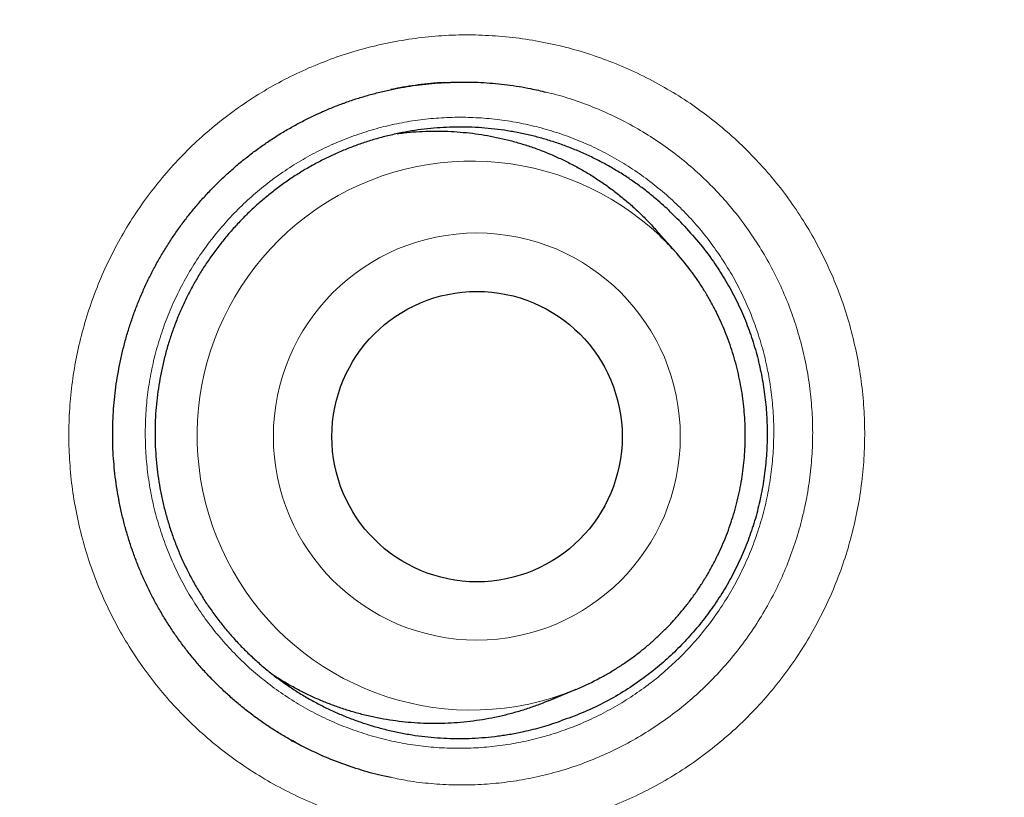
# Model space of a CAD drawing. Header units: millimetres. Extents: x 8 to 315, y 12 to 486.
# Tile 495 of 532: x 180.54 to 184.69, y 464.02 to 467.3. Entities that reach past the tile are written whole.
import ezdxf

# ---------------------------------------------------------------- set-up
doc = ezdxf.new("R2010")
doc.units = ezdxf.units.MM

msp = doc.modelspace()

# ---------------------------------------------------------------- linework, layer by layer
at = {"color": 252, "linetype": 'Continuous', "lineweight": 0}
for p, q in [((182.2965, 467.0296), (182.3296, 467.031)), ((181.8167, 466.9096), (181.904, 466.9445))]:
    msp.add_line(p, q, dxfattribs=at)
at = {"color": 7, "linetype": 'Continuous', "lineweight": 30}
for p, q in [((182.3294, 467.0317), (182.3054, 467.0303)), ((183.3048, 466.3162), (183.2207, 466.4109)), ((182.7676, 464.4259), (182.8845, 464.4747)), ((181.6816, 464.2609), (181.6893, 464.2565)), ((181.704, 464.2484), (181.6897, 464.2568))]:
    msp.add_line(p, q, dxfattribs=at)
at = {"color": 252, "linetype": 'Continuous', "lineweight": 0}
for centre, radius in [((170.9569, 468.1658), 16.6978), ((170.9569, 468.1658), 15.9984), ((182.4659, 465.5399), 0.8578)]:
    msp.add_circle(centre, radius, dxfattribs=at)
at = {"color": 7, "linetype": 'Continuous', "lineweight": 30}
for centre, radius in [((170.9569, 468.1658), 16.1738), ((182.4665, 465.5395), 0.6121)]:
    msp.add_circle(centre, radius, dxfattribs=at)
at = {"color": 252, "linetype": 'Continuous', "lineweight": 0}
msp.add_arc((182.4438, 465.544), 1.157, 46.6486, 287.18, dxfattribs=at)
at = {"color": 7, "linetype": 'Continuous', "lineweight": 30}
for centre, start, end in [((182.4424, 465.5495), 36.3342, 46.4111), ((182.4402, 465.5396), 287.4152, 298.1669)]:
    msp.add_arc(centre, 1.1539, start, end, dxfattribs=at)
for points, knots in [([(181.0017, 453.2332), (181.0154, 453.2425), (181.08, 453.2866), (181.1946, 453.3671), (181.3453, 453.4746), (181.4949, 453.5838), (181.6435, 453.6944), (181.7909, 453.8066), (181.937, 453.9201), (182.0817, 454.0349), (182.2251, 454.151), (182.3671, 454.2685), (182.5077, 454.3872), (182.647, 454.5073), (182.7849, 454.6287), (182.9215, 454.7514), (183.0568, 454.8754), (183.1907, 455.0008), (183.3234, 455.1276), (183.4547, 455.2556), (183.5848, 455.3851), (183.7136, 455.5159), (183.841, 455.648), (183.9672, 455.7816), (184.0921, 455.9165), (184.2157, 456.0528), (184.3381, 456.1905), (184.4592, 456.3296), (184.579, 456.47), (184.6973, 456.6116), (184.8142, 456.7545), (184.9297, 456.8986), (185.0437, 457.0438), (185.1564, 457.1904), (185.2675, 457.338), (185.3771, 457.4868), (185.4852, 457.6368), (185.5919, 457.7879), (185.6969, 457.94), (185.8003, 458.0929), (185.902, 458.2468), (186.0022, 458.4017), (186.1008, 458.5577), (186.1978, 458.7146), (186.2932, 458.8724), (186.3868, 459.031), (186.4789, 459.1905), (186.5692, 459.351), (186.658, 459.5123), (186.7451, 459.6746), (186.8305, 459.8377), (186.9143, 460.0017), (186.9963, 460.1664), (187.0766, 460.3318), (187.1551, 460.4978), (187.2318, 460.6645), (187.3067, 460.8318), (187.3799, 460.9998), (187.4514, 461.1685), (187.5211, 461.3379), (187.589, 461.5081), (187.6552, 461.6789), (187.7197, 461.8504), (187.7824, 462.0225), (187.8433, 462.1952), (187.9024, 462.3687), (187.96, 462.5432), (188.0159, 462.7187), (188.0701, 462.895), (188.1225, 463.0719), (188.1732, 463.2494), (188.222, 463.4273), (188.2689, 463.6054), (188.3139, 463.7836), (188.357, 463.962), (188.3984, 464.1413), (188.4381, 464.3216), (188.4762, 464.5027), (188.5123, 464.6839), (188.5465, 464.8652), (188.5788, 465.0465), (188.6092, 465.2279), (188.6377, 465.4095), (188.6644, 465.5911), (188.6891, 465.7729), (188.712, 465.9548), (188.733, 466.1368), (188.7522, 466.319), (188.7694, 466.5014), (188.7848, 466.6839), (188.7984, 466.8666), (188.81, 467.0495), (188.8198, 467.2325), (188.8277, 467.4157), (188.8338, 467.5992), (188.8379, 467.7829), (188.8402, 467.9667), (188.8407, 468.1505), (188.8392, 468.3337), (188.8358, 468.5163), (188.8306, 468.6989), (188.8235, 468.8819), (188.8145, 469.0653), (188.8036, 469.2489), (188.7909, 469.4325), (188.7762, 469.6159), (188.7598, 469.799), (188.7414, 469.9817), (188.7213, 470.1638), (188.6993, 470.3454), (188.6754, 470.527), (188.6497, 470.7088), (188.622, 470.8907), (188.5925, 471.0721), (188.5612, 471.2532), (188.528, 471.434), (188.4929, 471.6145), (188.456, 471.7946), (188.4173, 471.9744), (188.3767, 472.1539), (188.3343, 472.3331), (188.29, 472.5119), (188.2439, 472.6903), (188.196, 472.868), (188.1464, 473.045), (188.095, 473.2214), (188.0418, 473.3971), (187.9869, 473.5721), (187.9301, 473.7465), (187.8717, 473.9203), (187.8114, 474.0935), (187.7493, 474.2661), (187.6856, 474.4378), (187.6202, 474.6086), (187.553, 474.7786), (187.4842, 474.9479), (187.4135, 475.1165), (187.3413, 475.2842), (187.2675, 475.4507), (187.192, 475.6165), (187.1147, 475.7817), (187.0355, 475.9464), (186.9547, 476.1104), (186.8721, 476.2737), (186.7876, 476.4365), (186.7013, 476.5989), (186.6131, 476.7608), (186.5233, 476.9218), (186.432, 477.0816), (186.3391, 477.2403), (186.2448, 477.3979), (186.1489, 477.5543), (186.0514, 477.7097), (185.9525, 477.864), (185.852, 478.0172), (185.7499, 478.1694), (185.6463, 478.3204), (185.5412, 478.4704), (185.4345, 478.6194), (185.3262, 478.7673), (185.2164, 478.9141), (185.105, 479.06), (184.992, 479.2048), (184.8775, 479.3486), (184.7613, 479.4913), (184.6436, 479.6331), (184.5242, 479.7738), (184.4037, 479.9131), (184.2821, 480.0506), (184.1596, 480.1864), (184.0357, 480.3208), (183.9105, 480.454), (183.7838, 480.586), (183.6559, 480.7166), (183.5266, 480.8459), (183.396, 480.9738), (183.2642, 481.1003), (183.1312, 481.2253), (182.997, 481.3489), (182.8616, 481.471), (182.7248, 481.5918), (182.5866, 481.7114), (182.447, 481.8298), (182.3058, 481.947), (182.1633, 482.0629), (182.0195, 482.1774), (181.8745, 482.2905), (181.7285, 482.4021), (181.5814, 482.512), (181.4333, 482.6204), (181.2845, 482.727), (181.1341, 482.8324), (180.9822, 482.9366), (180.8289, 483.0395), (180.6748, 483.1406), (180.52, 483.2401), (180.3644, 483.3377), (180.208, 483.4337), (180.0508, 483.5279), (179.8928, 483.6204), (179.7341, 483.7112), (179.5745, 483.8003), (179.4141, 483.8877), (179.2528, 483.9735), (179.0908, 484.0575), (178.9279, 484.1398), (178.7641, 484.2205), (178.5995, 484.2995), (178.4341, 484.3768), (178.2677, 484.4525), (178.1005, 484.5265), (177.9324, 484.5988), (177.7635, 484.6695), (177.5935, 484.7385), (177.4232, 484.8057), (177.2523, 484.8711), (177.081, 484.9346), (176.9088, 484.9964), (176.736, 485.0564), (176.5628, 485.1147), (176.389, 485.1711), (176.2147, 485.2257), (176.0396, 485.2786), (175.8639, 485.3298), (175.6876, 485.3792), (175.5106, 485.4268), (175.3331, 485.4726), (175.155, 485.5166), (174.9764, 485.5589), (174.7974, 485.5993), (174.6182, 485.6378), (174.4385, 485.6745), (174.2585, 485.7094), (174.0781, 485.7424), (173.8974, 485.7736), (173.7162, 485.8029), (173.5347, 485.8304), (173.3527, 485.8561), (173.1705, 485.8799), (172.9882, 485.9019), (172.8058, 485.9219), (172.6234, 485.94), (172.441, 485.9563), (172.2586, 485.9707), (172.0761, 485.9832), (171.8936, 485.9938), (171.711, 486.0025), (171.5283, 486.0093), (171.3455, 486.0143), (171.163, 486.0173), (171.0335, 486.0185), (170.9649, 486.0182), (170.9568, 486.0182)], [0, 0, 0, 0, 0.001089, 0.00515, 0.009211, 0.013268, 0.017335, 0.021399, 0.025456, 0.029506, 0.033551, 0.037592, 0.041628, 0.04566, 0.049689, 0.053716, 0.05774, 0.061764, 0.065787, 0.06981, 0.073834, 0.077858, 0.081885, 0.085913, 0.089945, 0.09398, 0.098019, 0.102063, 0.106113, 0.110161, 0.114208, 0.118256, 0.122306, 0.126359, 0.130417, 0.134462, 0.138517, 0.142577, 0.146633, 0.150679, 0.154716, 0.158768, 0.162816, 0.166861, 0.170903, 0.174943, 0.178981, 0.183019, 0.187057, 0.191095, 0.195134, 0.199174, 0.20321, 0.20724, 0.211266, 0.21529, 0.21931, 0.223329, 0.227347, 0.231363, 0.23538, 0.239398, 0.243416, 0.247438, 0.251444, 0.255464, 0.259495, 0.263535, 0.26758, 0.271628, 0.275677, 0.279723, 0.283763, 0.287795, 0.291815, 0.295837, 0.299902, 0.30396, 0.308011, 0.312056, 0.316095, 0.320129, 0.324159, 0.328184, 0.332207, 0.336228, 0.340246, 0.344263, 0.34828, 0.352296, 0.356313, 0.360331, 0.364351, 0.368373, 0.372397, 0.376426, 0.380458, 0.384496, 0.388516, 0.392507, 0.396514, 0.400532, 0.404559, 0.408592, 0.412629, 0.416666, 0.420699, 0.424726, 0.428744, 0.432749, 0.436762, 0.440797, 0.44483, 0.448861, 0.452892, 0.456922, 0.460953, 0.464985, 0.469018, 0.473053, 0.477091, 0.481133, 0.485174, 0.48921, 0.493241, 0.49727, 0.501295, 0.505318, 0.50934, 0.513361, 0.517381, 0.521402, 0.525425, 0.529433, 0.533436, 0.537447, 0.541459, 0.545463, 0.549454, 0.553443, 0.557448, 0.561455, 0.565465, 0.569478, 0.573494, 0.577531, 0.581579, 0.585621, 0.589657, 0.593689, 0.597716, 0.601741, 0.605762, 0.609782, 0.613799, 0.617816, 0.621833, 0.62585, 0.629868, 0.633887, 0.637908, 0.641932, 0.64596, 0.649991, 0.654026, 0.658067, 0.662114, 0.666167, 0.670184, 0.674191, 0.678199, 0.682209, 0.68622, 0.690231, 0.69424, 0.698249, 0.702255, 0.706259, 0.710259, 0.714257, 0.718255, 0.722263, 0.726279, 0.730302, 0.734331, 0.738362, 0.742395, 0.746427, 0.750455, 0.754478, 0.758494, 0.762503, 0.76656, 0.770609, 0.774651, 0.778685, 0.782714, 0.786738, 0.790756, 0.794771, 0.798781, 0.802789, 0.806795, 0.810799, 0.814802, 0.818805, 0.822808, 0.826812, 0.830817, 0.834823, 0.838833, 0.842845, 0.846862, 0.850882, 0.854911, 0.858912, 0.862918, 0.866931, 0.870946, 0.874955, 0.878953, 0.882964, 0.886975, 0.890987, 0.895002, 0.899019, 0.90304, 0.907066, 0.91109, 0.915113, 0.919134, 0.923154, 0.927175, 0.931196, 0.935218, 0.939242, 0.943269, 0.947298, 0.951331, 0.955358, 0.959381, 0.9634, 0.967416, 0.971428, 0.975439, 0.979449, 0.983458, 0.987467, 0.991476, 0.995488, 0.999473, 1, 1, 1, 1]), ([(187.4364, 468.1658), (187.4357, 468.2786), (187.4344, 468.5041), (187.4235, 468.8422), (187.4063, 469.18), (187.382, 469.5174), (187.3508, 469.8542), (187.3134, 470.1839), (187.2703, 470.5064), (187.222, 470.8216), (187.1675, 471.1359), (187.107, 471.449), (187.0405, 471.7609), (186.9679, 472.0715), (186.8893, 472.3806), (186.8048, 472.6881), (186.7143, 472.9939), (186.6185, 473.2962), (186.5175, 473.5947), (186.4115, 473.8894), (186.3, 474.1821), (186.1797, 474.4804), (186.0503, 474.7839), (185.9113, 475.0922), (185.766, 475.3977), (185.6145, 475.7001), (185.4568, 475.9994), (185.2961, 476.2897), (185.1328, 476.5711), (184.9675, 476.8439), (184.797, 477.1134), (184.6212, 477.3795), (184.4404, 477.6422), (184.2545, 477.9014), (184.0636, 478.1569), (183.8678, 478.4086), (183.6672, 478.6565), (183.463, 478.8991), (183.2555, 479.1362), (183.0448, 479.368), (182.8297, 479.5957), (182.6045, 479.8252), (182.3688, 480.0561), (182.1224, 480.2878), (181.8712, 480.5144), (181.6155, 480.7358), (181.3553, 480.952), (181.0957, 481.1587), (180.8372, 481.3562), (180.5801, 481.545), (180.3194, 481.7287), (180.0552, 481.9073), (179.7876, 482.0808), (179.5166, 482.2491), (179.2425, 482.4121), (178.9653, 482.5697), (178.6851, 482.722), (178.4036, 482.868), (178.1211, 483.0076), (177.8378, 483.1411), (177.5519, 483.2692), (177.256, 483.3951), (176.9499, 483.5182), (176.6336, 483.638), (176.3148, 483.7512), (175.9938, 483.8579), (175.6707, 483.958), (175.3518, 484.0496), (175.0373, 484.1332), (174.7276, 484.2092), (174.4164, 484.2791), (174.104, 484.3431), (173.7903, 484.4009), (173.4756, 484.4527), (173.16, 484.4984), (172.8435, 484.538), (172.5264, 484.5714), (172.2105, 484.5986), (171.8961, 484.6195), (171.5832, 484.6344), (171.2701, 484.6433), (170.9485, 484.6464), (170.6186, 484.643), (170.2805, 484.6326), (169.9427, 484.6152), (169.6053, 484.591), (169.2685, 484.5598), (168.9388, 484.5224), (168.6163, 484.4793), (168.301, 484.431), (167.9868, 484.3765), (167.6736, 484.316), (167.3617, 484.2494), (167.0512, 484.1769), (166.7421, 484.0983), (166.4346, 484.0137), (166.1287, 483.9233), (165.8265, 483.8275), (165.528, 483.7265), (165.2332, 483.6205), (164.9406, 483.5089), (164.6423, 483.3887), (164.3388, 483.2593), (164.0304, 483.1203), (163.725, 482.975), (163.4226, 482.8235), (163.1233, 482.6657), (162.833, 482.505), (162.5515, 482.3418), (162.2788, 482.1765), (162.0093, 482.006), (161.7432, 481.8302), (161.4805, 481.6494), (161.2213, 481.4635), (160.9658, 481.2726), (160.7141, 481.0768), (160.4661, 480.8762), (160.2236, 480.672), (159.9864, 480.4645), (159.7547, 480.2538), (159.527, 480.0387), (159.2974, 479.8135), (159.0665, 479.5778), (158.8348, 479.3313), (158.6082, 479.0802), (158.3868, 478.8245), (158.1707, 478.5642), (157.964, 478.3047), (157.7664, 478.0462), (157.5777, 477.7891), (157.394, 477.5284), (157.2154, 477.2641), (157.0419, 476.9965), (156.8736, 476.7256), (156.7106, 476.4515), (156.5529, 476.1743), (156.4007, 475.894), (156.2547, 475.6126), (156.115, 475.3301), (155.9815, 475.0467), (155.8535, 474.7609), (155.7276, 474.465), (155.6045, 474.1589), (155.4847, 473.8425), (155.3715, 473.5238), (155.2648, 473.2028), (155.1647, 472.8797), (155.0731, 472.5608), (154.9895, 472.2463), (154.9135, 471.9366), (154.8435, 471.6254), (154.7796, 471.3129), (154.7217, 470.9993), (154.6699, 470.6846), (154.6242, 470.369), (154.5847, 470.0525), (154.5512, 469.7353), (154.5241, 469.4195), (154.5031, 469.105), (154.4883, 468.7921), (154.4793, 468.479), (154.4763, 468.1575), (154.4797, 467.8276), (154.4901, 467.4895), (154.5074, 467.1517), (154.5317, 466.8143), (154.5629, 466.4775), (154.6003, 466.1478), (154.6434, 465.8252), (154.6917, 465.51), (154.7462, 465.1958), (154.8067, 464.8826), (154.8732, 464.5707), (154.9458, 464.2601), (155.0244, 463.951), (155.1089, 463.6435), (155.1994, 463.3377), (155.2952, 463.0355), (155.3962, 462.737), (155.5022, 462.4422), (155.6137, 462.1495), (155.734, 461.8513), (155.8634, 461.5478), (156.0024, 461.2394), (156.1477, 460.9339), (156.2992, 460.6315), (156.4569, 460.3323), (156.6176, 460.042), (156.7809, 459.7605), (156.9462, 459.4878), (157.1167, 459.2183), (157.2925, 458.9521), (157.4733, 458.6894), (157.6592, 458.4303), (157.8501, 458.1748), (158.0459, 457.923), (158.2465, 457.6751), (158.4507, 457.4326), (158.6582, 457.1954), (158.8689, 456.9637), (159.084, 456.7359), (159.3092, 456.5064), (159.5449, 456.2755), (159.7913, 456.0438), (160.0425, 455.8172), (160.2982, 455.5958), (160.5584, 455.3797), (160.818, 455.173), (161.0765, 454.9754), (161.3336, 454.7867), (161.5943, 454.603), (161.8585, 454.4243), (162.1261, 454.2509), (162.3971, 454.0826), (162.6712, 453.9196), (162.9484, 453.7619), (163.2287, 453.6096), (163.5101, 453.4637), (163.7926, 453.324), (164.0759, 453.1905), (164.3618, 453.0624), (164.6577, 452.9366), (164.9638, 452.8134), (165.2802, 452.6937), (165.5989, 452.5804), (165.9199, 452.4738), (166.243, 452.3737), (166.5619, 452.282), (166.8764, 452.1984), (167.1861, 452.1225), (167.4973, 452.0525), (167.8097, 451.9886), (168.1234, 451.9307), (168.4381, 451.8789), (168.7537, 451.8332), (169.0702, 451.7936), (169.3873, 451.7602), (169.7032, 451.7331), (170.0176, 451.7121), (170.3305, 451.6972), (170.6436, 451.6883), (170.9652, 451.6852), (171.2951, 451.6886), (171.6332, 451.699), (171.971, 451.7164), (172.3084, 451.7407), (172.6452, 451.7719), (172.9749, 451.8093), (173.2974, 451.8523), (173.6127, 451.9007), (173.9269, 451.9551), (174.2401, 452.0156), (174.552, 452.0822), (174.8625, 452.1548), (175.1716, 452.2334), (175.4791, 452.3179), (175.785, 452.4084), (176.0872, 452.5042), (176.3857, 452.6052), (176.6805, 452.7111), (176.9731, 452.8227), (177.2714, 452.943), (177.5749, 453.0723), (177.8833, 453.2113), (178.1887, 453.3566), (178.4912, 453.5082), (178.7904, 453.6659), (179.0807, 453.8266), (179.3622, 453.9898), (179.6349, 454.1551), (179.9044, 454.3257), (180.1706, 454.5014), (180.4332, 454.6823), (180.6924, 454.8682), (180.9479, 455.0591), (181.1996, 455.2549), (181.4476, 455.4555), (181.6901, 455.6596), (181.9273, 455.8672), (182.159, 456.0779), (182.3867, 456.293), (182.6163, 456.5182), (182.8472, 456.7539), (183.0789, 457.0003), (183.3055, 457.2514), (183.5269, 457.5072), (183.743, 457.7674), (183.9497, 458.027), (184.1473, 458.2855), (184.336, 458.5426), (184.5197, 458.8033), (184.6983, 459.0675), (184.8718, 459.3351), (185.0401, 459.606), (185.2031, 459.8802), (185.3608, 460.1574), (185.513, 460.4376), (185.659, 460.7191), (185.7987, 461.0015), (185.9322, 461.2849), (186.0602, 461.5708), (186.1861, 461.8667), (186.3092, 462.1728), (186.429, 462.4891), (186.5422, 462.8079), (186.6489, 463.1289), (186.749, 463.452), (186.8406, 463.7709), (186.9242, 464.0853), (187.0002, 464.3951), (187.0702, 464.7062), (187.1341, 465.0187), (187.192, 465.3323), (187.2438, 465.647), (187.2895, 465.9627), (187.329, 466.2791), (187.3625, 466.5963), (187.3896, 466.9122), (187.4106, 467.2266), (187.4254, 467.5395), (187.4346, 467.8526), (187.4358, 468.0614), (187.4364, 468.1658)], [0, 0, 0, 0, 0.003267, 0.006533, 0.0098, 0.013067, 0.016333, 0.0196, 0.02268, 0.02576, 0.02884, 0.03192, 0.035, 0.03808, 0.04116, 0.04424, 0.04732, 0.0504, 0.053425, 0.05645, 0.059475, 0.0625, 0.065767, 0.069033, 0.0723, 0.075567, 0.078833, 0.0821, 0.08518, 0.08826, 0.09134, 0.09442, 0.0975, 0.10058, 0.10366, 0.10674, 0.10982, 0.1129, 0.115925, 0.11895, 0.121975, 0.125, 0.128267, 0.131533, 0.1348, 0.138067, 0.141333, 0.1446, 0.14768, 0.15076, 0.15384, 0.15692, 0.16, 0.16308, 0.16616, 0.16924, 0.17232, 0.1754, 0.178425, 0.18145, 0.184475, 0.1875, 0.190767, 0.194033, 0.1973, 0.200567, 0.203833, 0.2071, 0.21018, 0.21326, 0.21634, 0.21942, 0.2225, 0.22558, 0.22866, 0.23174, 0.23482, 0.2379, 0.240925, 0.24395, 0.246975, 0.25, 0.253267, 0.256533, 0.2598, 0.263067, 0.266333, 0.2696, 0.27268, 0.27576, 0.27884, 0.28192, 0.285, 0.28808, 0.29116, 0.29424, 0.29732, 0.3004, 0.303425, 0.30645, 0.309475, 0.3125, 0.315767, 0.319033, 0.3223, 0.325567, 0.328833, 0.3321, 0.33518, 0.33826, 0.34134, 0.34442, 0.3475, 0.35058, 0.35366, 0.35674, 0.35982, 0.3629, 0.365925, 0.36895, 0.371975, 0.375, 0.378267, 0.381533, 0.3848, 0.388067, 0.391333, 0.3946, 0.39768, 0.40076, 0.40384, 0.40692, 0.41, 0.41308, 0.41616, 0.41924, 0.42232, 0.4254, 0.428425, 0.43145, 0.434475, 0.4375, 0.440767, 0.444033, 0.4473, 0.450567, 0.453833, 0.4571, 0.46018, 0.46326, 0.46634, 0.46942, 0.4725, 0.47558, 0.47866, 0.48174, 0.48482, 0.4879, 0.490925, 0.49395, 0.496975, 0.5, 0.503267, 0.506533, 0.5098, 0.513067, 0.516333, 0.5196, 0.52268, 0.52576, 0.52884, 0.53192, 0.535, 0.53808, 0.54116, 0.54424, 0.54732, 0.5504, 0.553425, 0.55645, 0.559475, 0.5625, 0.565767, 0.569033, 0.5723, 0.575567, 0.578833, 0.5821, 0.58518, 0.58826, 0.59134, 0.59442, 0.5975, 0.60058, 0.60366, 0.60674, 0.60982, 0.6129, 0.615925, 0.61895, 0.621975, 0.625, 0.628267, 0.631533, 0.6348, 0.638067, 0.641333, 0.6446, 0.64768, 0.65076, 0.65384, 0.65692, 0.66, 0.66308, 0.66616, 0.66924, 0.67232, 0.6754, 0.678425, 0.68145, 0.684475, 0.6875, 0.690767, 0.694033, 0.6973, 0.700567, 0.703833, 0.7071, 0.71018, 0.71326, 0.71634, 0.71942, 0.7225, 0.72558, 0.72866, 0.73174, 0.73482, 0.7379, 0.740925, 0.74395, 0.746975, 0.75, 0.753267, 0.756533, 0.7598, 0.763067, 0.766333, 0.7696, 0.77268, 0.77576, 0.77884, 0.78192, 0.785, 0.78808, 0.79116, 0.79424, 0.79732, 0.8004, 0.803425, 0.80645, 0.809475, 0.8125, 0.815767, 0.819033, 0.8223, 0.825567, 0.828833, 0.8321, 0.83518, 0.83826, 0.84134, 0.84442, 0.8475, 0.85058, 0.85366, 0.85674, 0.85982, 0.8629, 0.865925, 0.86895, 0.871975, 0.875, 0.878267, 0.881533, 0.8848, 0.888067, 0.891333, 0.8946, 0.89768, 0.90076, 0.90384, 0.90692, 0.91, 0.91308, 0.91616, 0.91924, 0.92232, 0.9254, 0.928425, 0.93145, 0.934475, 0.9375, 0.940767, 0.944033, 0.9473, 0.950567, 0.953833, 0.9571, 0.96018, 0.96326, 0.96634, 0.96942, 0.9725, 0.97558, 0.97866, 0.98174, 0.98482, 0.9879, 0.990925, 0.99395, 0.996975, 1, 1, 1, 1]), ([(181.8209, 466.9115), (181.8289, 466.9149), (181.853, 466.9252), (181.8936, 466.9412), (181.943, 466.9587), (181.9929, 466.9743), (182.0434, 466.9882), (182.0945, 467.0004), (182.146, 467.0107), (182.1979, 467.0191), (182.2502, 467.0257), (182.3027, 467.0304), (182.346, 467.033), (182.3717, 467.0334), (182.3799, 467.0335)], [0, 0, 0, 0, 0.045254, 0.136367, 0.227147, 0.317876, 0.408737, 0.49988, 0.591343, 0.682467, 0.774032, 0.865719, 0.957091, 1, 1, 1, 1]), ([(182.3025, 467.0301), (182.3007, 467.03), (182.2814, 467.029), (182.2448, 467.0251), (182.1926, 467.0184), (182.1454, 467.0107), (182.1158, 467.0045), (182.1034, 467.0019)], [0, 0, 0, 0, 0.026471, 0.287883, 0.549466, 0.811268, 1, 1, 1, 1]), ([(182.3296, 467.031), (182.3517, 467.0322), (182.407, 467.0352), (182.4956, 467.0324), (182.5946, 467.0232), (182.6822, 467.0096), (182.7361, 466.9964), (182.7578, 466.991)], [0, 0, 0, 0, 0.153869, 0.384697, 0.61474, 0.844782, 1, 1, 1, 1]), ([(181.7492, 464.225), (181.7376, 464.2308), (181.7103, 464.2445), (181.6684, 464.2679), (181.6235, 464.2948), (181.5795, 464.3235), (181.5365, 464.3537), (181.4945, 464.3855), (181.4537, 464.4189), (181.4141, 464.4536), (181.3759, 464.4896), (181.3391, 464.5268), (181.3036, 464.5653), (181.2695, 464.6052), (181.2368, 464.6462), (181.2055, 464.6885), (181.1757, 464.7319), (181.1475, 464.7763), (181.1209, 464.8217), (181.0958, 464.8682), (181.0724, 464.9154), (181.0509, 464.9632), (181.0311, 465.0115), (181.0131, 465.0606), (180.9968, 465.1104), (180.9821, 465.1611), (180.9692, 465.2124), (180.9581, 465.2643), (180.9488, 465.3165), (180.9414, 465.3689), (180.9359, 465.4214), (180.9322, 465.4739), (180.9304, 465.5261), (180.9305, 465.5783), (180.9325, 465.6306), (180.9363, 465.683), (180.9421, 465.7355), (180.9496, 465.7879), (180.9591, 465.8401), (180.9703, 465.892), (180.9834, 465.9434), (180.9982, 465.9941), (181.0147, 466.044), (181.033, 466.0931), (181.053, 466.1415), (181.0747, 466.1894), (181.0983, 466.2366), (181.1235, 466.2831), (181.1503, 466.3285), (181.1785, 466.3728), (181.2082, 466.4159), (181.2395, 466.4581), (181.2724, 466.4992), (181.3067, 466.5391), (181.3425, 466.5778), (181.3796, 466.6153), (181.418, 466.6514), (181.4577, 466.6861), (181.4986, 466.7193), (181.5405, 466.7511), (181.5834, 466.7812), (181.6273, 466.8098), (181.6724, 466.8369), (181.7184, 466.8624), (181.7645, 466.8858), (181.7988, 466.9018), (181.8175, 466.91), (181.8209, 466.9115)], [0, 0, 0, 0, 0.011679, 0.027279, 0.042913, 0.058591, 0.074249, 0.089945, 0.105692, 0.121415, 0.137038, 0.152585, 0.168227, 0.183844, 0.199469, 0.215129, 0.230822, 0.246454, 0.262124, 0.277854, 0.293561, 0.309146, 0.324633, 0.340146, 0.355754, 0.371435, 0.387168, 0.40293, 0.418697, 0.434437, 0.450127, 0.465745, 0.481267, 0.496732, 0.512244, 0.527851, 0.543531, 0.559263, 0.575023, 0.590789, 0.606531, 0.622224, 0.637847, 0.653379, 0.668885, 0.684485, 0.700197, 0.715939, 0.731613, 0.747165, 0.762697, 0.77833, 0.793952, 0.809593, 0.825279, 0.840985, 0.856616, 0.872293, 0.887998, 0.903656, 0.919226, 0.934809, 0.950479, 0.966135, 0.981811, 0.996665, 1, 1, 1, 1]), ([(183.3323, 466.4354), (183.3134, 466.4549), (183.2757, 466.4941), (183.2215, 466.5418), (183.1726, 466.581), (183.1295, 466.6125), (183.0851, 466.6423), (183.0391, 466.6705), (182.9916, 466.6968), (182.9425, 466.7214), (182.8924, 466.7438), (182.8417, 466.7639), (182.7909, 466.7817), (182.7399, 466.7971), (182.6882, 466.8104), (182.6354, 466.8217), (182.5818, 466.8308), (182.5274, 466.8376), (182.4726, 466.8421), (182.4182, 466.8443), (182.3644, 466.8441), (182.3111, 466.8417), (182.2579, 466.8371), (182.2044, 466.8302), (182.1508, 466.8209), (182.0971, 466.8093), (182.0439, 466.7954), (181.9918, 466.7793), (181.9411, 466.7612), (181.8916, 466.7413), (181.8428, 466.7192), (181.7946, 466.6949), (181.747, 466.6684), (181.7002, 466.6397), (181.6545, 466.6088), (181.6107, 466.5764), (181.5687, 466.5425), (181.5285, 466.5072), (181.4897, 466.4702), (181.4522, 466.4313), (181.4161, 466.3905), (181.3813, 466.3478), (181.3484, 466.3035), (181.3177, 466.2583), (181.2892, 466.2124), (181.2629, 466.1658), (181.2385, 466.1181), (181.2159, 466.0689), (181.1952, 466.0184), (181.1765, 465.9666), (181.16, 465.9139), (181.1459, 465.8611), (181.1342, 465.8084), (181.1247, 465.7557), (181.1174, 465.7025), (181.1123, 465.6486), (181.1094, 465.5942), (181.1088, 465.5391), (181.1106, 465.484), (181.1147, 465.4294), (181.121, 465.3758), (181.1295, 465.323), (181.1401, 465.2704), (181.153, 465.2179), (181.1683, 465.1656), (181.1859, 465.1135), (181.2058, 465.062), (181.2276, 465.012), (181.2513, 464.9635), (181.2767, 464.9165), (181.304, 464.8705), (181.3336, 464.8252), (181.3652, 464.781), (181.399, 464.7377), (181.4348, 464.6958), (181.4719, 464.6558), (181.5102, 464.618), (181.5497, 464.5821), (181.5907, 464.5478), (181.6335, 464.5149), (181.678, 464.4837), (181.7242, 464.4541), (181.7718, 464.4265), (181.82, 464.4011), (181.8687, 464.3781), (181.9178, 464.3574), (181.9678, 464.3387), (182.0191, 464.3219), (182.0714, 464.3073), (182.1248, 464.2947), (182.1788, 464.2844), (182.2327, 464.2766), (182.2862, 464.2711), (182.3394, 464.2678), (182.3929, 464.2668), (182.4468, 464.268), (182.501, 464.2716), (182.5556, 464.2775), (182.61, 464.2857), (182.6725, 464.2981), (182.743, 464.3155), (182.7943, 464.3328), (182.82, 464.3414)], [0, 0, 0, 0, 0.014733, 0.029526, 0.039155, 0.048784, 0.05848, 0.068176, 0.078083, 0.08799, 0.09797, 0.10795, 0.117579, 0.127208, 0.136904, 0.1466, 0.156507, 0.166414, 0.176394, 0.186374, 0.196003, 0.205632, 0.215328, 0.225024, 0.234931, 0.244838, 0.254818, 0.264798, 0.274427, 0.284056, 0.293752, 0.303448, 0.313355, 0.323262, 0.333242, 0.343222, 0.352851, 0.36248, 0.372176, 0.381872, 0.391779, 0.401686, 0.411666, 0.421646, 0.431275, 0.440904, 0.4506, 0.460296, 0.470203, 0.48011, 0.49009, 0.500069, 0.509699, 0.519328, 0.529024, 0.53872, 0.548627, 0.558534, 0.568514, 0.578493, 0.588123, 0.597752, 0.607448, 0.617144, 0.627051, 0.636958, 0.646937, 0.656917, 0.666546, 0.676176, 0.685872, 0.695568, 0.705475, 0.715382, 0.725361, 0.735341, 0.74497, 0.754599, 0.764296, 0.773992, 0.783898, 0.793805, 0.803785, 0.813765, 0.823394, 0.833023, 0.842719, 0.852415, 0.862322, 0.872229, 0.882209, 0.892189, 0.901818, 0.911447, 0.921143, 0.930839, 0.940746, 0.950653, 0.960633, 0.970613, 0.985277, 1, 1, 1, 1]), ([(182.1306, 466.8162), (182.1397, 466.8174), (182.1662, 466.8211), (182.2106, 466.8248), (182.2637, 466.8273), (182.317, 466.8274), (182.3697, 466.8253), (182.4217, 466.821), (182.473, 466.8146), (182.524, 466.8061), (182.5752, 466.7953), (182.6262, 466.7823), (182.6771, 466.767), (182.7274, 466.7494), (182.7764, 466.7299), (182.824, 466.7086), (182.8702, 466.6855), (182.9156, 466.6605), (182.9603, 466.6333), (183.0041, 466.6041), (183.047, 466.5727), (183.0886, 466.5394), (183.1285, 466.5047), (183.1663, 466.4687), (183.1969, 466.4375), (183.2143, 466.4177), (183.2205, 466.4107)], [0, 0, 0, 0, 0.022642, 0.066442, 0.110241, 0.154363, 0.198485, 0.241056, 0.283627, 0.326493, 0.36936, 0.41316, 0.456959, 0.501081, 0.545202, 0.587774, 0.630345, 0.673211, 0.716078, 0.759878, 0.803677, 0.847799, 0.89192, 0.934491, 0.977062, 1, 1, 1, 1]), ([(183.3323, 466.4354), (183.3555, 466.4102), (183.402, 466.36), (183.4609, 466.282), (183.5114, 466.2044), (183.5539, 466.1278), (183.5907, 466.049), (183.6216, 465.9682), (183.6467, 465.8858), (183.6662, 465.8017), (183.6801, 465.7167), (183.6883, 465.631), (183.6907, 465.545), (183.6874, 465.459), (183.6785, 465.3732), (183.664, 465.2883), (183.6438, 465.2044), (183.6175, 465.1218), (183.5854, 465.0409), (183.5478, 464.9623), (183.5049, 464.8866), (183.4576, 464.8148), (183.4061, 464.7472), (183.3508, 464.6837), (183.2916, 464.6238), (183.2287, 464.5679), (183.1591, 464.5137), (183.0824, 464.4623), (182.9982, 464.415), (182.9109, 464.3737), (182.8503, 464.3522), (182.82, 464.3414)], [0, 0, 0, 0, 0.040011, 0.080021, 0.114081, 0.148182, 0.182239, 0.215648, 0.249173, 0.282741, 0.316275, 0.349691, 0.383073, 0.416568, 0.450097, 0.483587, 0.516964, 0.550692, 0.584541, 0.618435, 0.652291, 0.686024, 0.718678, 0.751435, 0.784227, 0.816984, 0.849638, 0.887175, 0.924825, 0.962469, 1, 1, 1, 1]), ([(183.5974, 465.5439), (183.5973, 465.5534), (183.5972, 465.5785), (183.5954, 465.6191), (183.5915, 465.6656), (183.5858, 465.7119), (183.5782, 465.7579), (183.5688, 465.8036), (183.5575, 465.8488), (183.5445, 465.8936), (183.5296, 465.9378), (183.513, 465.9814), (183.4946, 466.0243), (183.4746, 466.0663), (183.4528, 466.1076), (183.4295, 466.1479), (183.4044, 466.1872), (183.3852, 466.2156), (183.3739, 466.2305), (183.372, 466.233)], [0, 0, 0, 0, 0.0385988, 0.1018371, 0.1650774, 0.2283162, 0.2915535, 0.3547889, 0.4180224, 0.4812536, 0.5444826, 0.6077091, 0.6709329, 0.7341541, 0.7973725, 0.860588, 0.9238005, 0.9870101, 1, 1, 1, 1]), ([(182.9849, 464.5226), (182.9897, 464.5251), (183.0082, 464.5348), (183.0396, 464.5533), (183.079, 464.5782), (183.1173, 464.6048), (183.1545, 464.6329), (183.1905, 464.6624), (183.2254, 464.6934), (183.2589, 464.7257), (183.2912, 464.7594), (183.322, 464.7944), (183.3515, 464.8306), (183.3794, 464.8679), (183.4059, 464.9063), (183.4308, 464.9458), (183.4541, 464.9862), (183.4757, 465.0276), (183.4957, 465.0697), (183.5139, 465.1127), (183.5304, 465.1563), (183.5452, 465.2006), (183.5582, 465.2455), (183.5693, 465.2908), (183.5787, 465.3365), (183.5861, 465.3826), (183.5918, 465.4289), (183.5955, 465.4754), (183.5971, 465.5138), (183.5973, 465.5367), (183.5974, 465.5439)], [0, 0, 0, 0, 0.012948, 0.050221, 0.087496, 0.124772, 0.16205, 0.19933, 0.236612, 0.273895, 0.31118, 0.348467, 0.385755, 0.423045, 0.460336, 0.497629, 0.534923, 0.572218, 0.609514, 0.646812, 0.68411, 0.721408, 0.758708, 0.796007, 0.833307, 0.870608, 0.907908, 0.945208, 0.982508, 1, 1, 1, 1]), ([(182.7675, 464.4261), (182.7626, 464.424), (182.7418, 464.415), (182.7045, 464.4013), (182.6555, 464.3849), (182.6056, 464.3707), (182.5548, 464.3584), (182.5031, 464.3483), (182.4505, 464.3402), (182.3975, 464.3344), (182.3449, 464.331), (182.2927, 464.3298), (182.2411, 464.3307), (182.1894, 464.3338), (182.1374, 464.3391), (182.0853, 464.3467), (182.0331, 464.3566), (181.9812, 464.3687), (181.9304, 464.383), (181.8808, 464.3991), (181.8324, 464.4172), (181.7847, 464.4373), (181.7374, 464.4596), (181.6908, 464.4841), (181.6482, 464.5085), (181.6219, 464.5257), (181.6104, 464.5331)], [0, 0, 0, 0, 0.013348, 0.055951, 0.098555, 0.141454, 0.184353, 0.228186, 0.272019, 0.316174, 0.360329, 0.402933, 0.445536, 0.488436, 0.531335, 0.575168, 0.619, 0.663156, 0.707311, 0.749914, 0.792518, 0.835417, 0.878317, 0.922149, 0.965982, 1, 1, 1, 1]), ([(182.1041, 464.1029), (182.0947, 464.1047), (182.0527, 464.1125), (181.9795, 464.1329), (181.8852, 464.1644), (181.7933, 464.2024), (181.7344, 464.2328), (181.705, 464.2479)], [0, 0, 0, 0, 0.067096, 0.300938, 0.533984, 0.767029, 1, 1, 1, 1])]:
    msp.add_open_spline(points, degree=3, knots=knots, dxfattribs=at)
at = {"color": 252, "linetype": 'Continuous', "lineweight": 0}
for points, knots in [([(170.9569, 450.3326), (171.0783, 450.3333), (171.3211, 450.3348), (171.6852, 450.3471), (172.0494, 450.3666), (172.4137, 450.3942), (172.7778, 450.4295), (173.128, 450.471), (173.4643, 450.5177), (173.7868, 450.5688), (174.1083, 450.6259), (174.4292, 450.6891), (174.7495, 450.7585), (175.069, 450.834), (175.3871, 450.9156), (175.6794, 450.9963), (175.9463, 451.0749), (176.1881, 451.1498), (176.4288, 451.2283), (176.6859, 451.3162), (176.9589, 451.4144), (177.2474, 451.524), (177.5342, 451.6387), (177.8191, 451.7586), (178.1022, 451.8836), (178.3702, 452.0076), (178.6236, 452.1299), (178.8625, 452.2498), (179.0998, 452.3733), (179.3354, 452.5004), (179.5691, 452.6311), (179.7981, 452.7636), (180.0221, 452.8978), (180.2414, 453.0334), (180.4589, 453.1722), (180.6745, 453.3143), (180.8881, 453.4595), (181.098, 453.6065), (181.304, 453.7554), (181.5064, 453.9059), (181.7067, 454.0592), (181.9192, 454.2268), (182.1433, 454.4092), (182.3783, 454.6073), (182.6101, 454.8096), (182.8385, 455.016), (183.0635, 455.2265), (183.2747, 455.4312), (183.4727, 455.6293), (183.6579, 455.8204), (183.8404, 456.0143), (184.02, 456.211), (184.1968, 456.4106), (184.3962, 456.6427), (184.6165, 456.9087), (184.8557, 457.2104), (185.0884, 457.5174), (185.2885, 457.7934), (185.4581, 458.0363), (185.5992, 458.2447), (185.7375, 458.4552), (185.8827, 458.6831), (186.0339, 458.9287), (186.1902, 459.1927), (186.3421, 459.4596), (186.4895, 459.7292), (186.6324, 460.0017), (186.7642, 460.264), (186.8857, 460.5158), (186.9975, 460.7568), (187.1057, 460.9995), (187.2104, 461.2441), (187.3114, 461.4903), (187.4074, 461.7349), (187.4986, 461.9778), (187.5851, 462.2188), (187.6682, 462.4612), (187.7479, 462.7049), (187.824, 462.9498), (187.8961, 463.1942), (187.9643, 463.4379), (188.0285, 463.6809), (188.0894, 463.9248), (188.1522, 464.1926), (188.2158, 464.4846), (188.2786, 464.8008), (188.3358, 465.1184), (188.3873, 465.4373), (188.4331, 465.7574), (188.4733, 466.0803), (188.5078, 466.4058), (188.5363, 466.7339), (188.5589, 467.0628), (188.5752, 467.3924), (188.5855, 467.7226), (188.5892, 468.0304), (188.5878, 468.3157), (188.5827, 468.5785), (188.5735, 468.8413), (188.5607, 469.1), (188.5444, 469.3545), (188.5247, 469.6048), (188.5015, 469.8548), (188.4723, 470.1281), (188.4357, 470.4244), (188.3905, 470.7433), (188.3394, 471.0616), (188.2825, 471.3793), (188.2198, 471.6962), (188.151, 472.0139), (188.0759, 472.3322), (187.9944, 472.6509), (187.9069, 472.9685), (187.8135, 473.2846), (187.714, 473.5993), (187.6159, 473.8908), (187.5204, 474.1594), (187.4287, 474.4055), (187.3334, 474.6502), (187.2287, 474.9075), (187.1139, 475.1769), (186.9882, 475.4579), (186.8576, 475.7367), (186.722, 476.0137), (186.5813, 476.2886), (186.4356, 476.5615), (186.2851, 476.8319), (186.1329, 477.0944), (185.9794, 477.3492), (185.8248, 477.5964), (185.6662, 477.8411), (185.5034, 478.0835), (185.3364, 478.3235), (185.1652, 478.5611), (184.9901, 478.7958), (184.8128, 479.0255), (184.6334, 479.2502), (184.452, 479.47), (184.2671, 479.6869), (184.061, 479.9208), (183.8326, 480.1706), (183.5807, 480.4349), (183.3232, 480.6939), (183.0599, 480.948), (182.7906, 481.1972), (182.5156, 481.4412), (182.2355, 481.6795), (181.9661, 481.8991), (181.7084, 482.1012), (181.4633, 482.2866), (181.215, 482.4678), (180.9632, 482.6449), (180.7079, 482.8179), (180.4493, 482.9867), (180.1877, 483.151), (179.9284, 483.3076), (179.6717, 483.4568), (179.4176, 483.5989), (179.1613, 483.7368), (178.9024, 483.8706), (178.6408, 484.0004), (178.3768, 484.1259), (178.1107, 484.247), (177.8451, 484.3626), (177.5801, 484.4727), (177.3156, 484.5776), (177.0494, 484.6782), (176.7744, 484.7771), (176.4906, 484.8737), (176.198, 484.9677), (175.9038, 485.0565), (175.6076, 485.1404), (175.3095, 485.2192), (175.0095, 485.2929), (174.7084, 485.3614), (174.4119, 485.4234), (174.1202, 485.4792), (173.8335, 485.5292), (173.5459, 485.5745), (173.2573, 485.6151), (172.9676, 485.651), (172.6769, 485.6822), (172.3857, 485.7085), (172.0968, 485.7298), (171.8103, 485.7461), (171.526, 485.7577), (171.2415, 485.7649), (171.0517, 485.7658), (170.9569, 485.7663)], [0, 0, 0, 0, 0.006563, 0.013127, 0.01969, 0.026281, 0.032872, 0.039462, 0.045344, 0.051227, 0.057111, 0.062993, 0.068908, 0.074825, 0.080741, 0.086657, 0.091217, 0.095778, 0.100342, 0.104906, 0.110465, 0.116025, 0.121585, 0.12716, 0.132735, 0.13831, 0.143127, 0.147943, 0.15276, 0.157586, 0.162412, 0.167238, 0.171884, 0.17653, 0.181176, 0.18583, 0.190485, 0.195139, 0.199682, 0.204225, 0.208772, 0.213318, 0.218856, 0.224393, 0.22993, 0.235482, 0.241035, 0.246587, 0.251381, 0.256176, 0.26097, 0.265774, 0.270578, 0.275382, 0.282314, 0.289247, 0.296192, 0.303137, 0.307672, 0.312207, 0.316746, 0.321284, 0.326812, 0.33234, 0.337867, 0.34341, 0.348952, 0.354495, 0.35928, 0.364066, 0.368852, 0.373648, 0.378444, 0.383239, 0.387853, 0.392467, 0.397081, 0.401703, 0.406326, 0.410948, 0.415476, 0.420003, 0.424534, 0.429065, 0.434874, 0.440684, 0.446493, 0.45232, 0.458146, 0.463973, 0.469906, 0.47584, 0.481774, 0.487726, 0.493679, 0.499631, 0.504366, 0.5091, 0.513839, 0.518578, 0.523101, 0.527624, 0.532151, 0.536677, 0.542481, 0.548285, 0.554088, 0.559909, 0.56573, 0.571551, 0.577479, 0.583407, 0.589335, 0.595282, 0.601229, 0.607175, 0.611906, 0.616636, 0.621371, 0.626105, 0.631652, 0.637199, 0.642747, 0.648293, 0.653867, 0.659442, 0.665016, 0.67059, 0.675843, 0.681097, 0.686351, 0.691605, 0.696881, 0.702157, 0.707434, 0.71271, 0.717843, 0.722975, 0.728113, 0.733251, 0.739829, 0.746409, 0.752989, 0.759567, 0.766191, 0.772817, 0.779443, 0.786067, 0.791605, 0.797143, 0.802682, 0.80822, 0.813784, 0.81935, 0.824915, 0.83048, 0.835724, 0.840969, 0.846213, 0.851458, 0.856725, 0.861993, 0.867261, 0.872528, 0.877652, 0.882776, 0.887905, 0.893035, 0.898572, 0.90411, 0.909648, 0.915186, 0.92075, 0.926315, 0.93188, 0.937445, 0.942689, 0.947934, 0.953179, 0.958423, 0.96369, 0.968958, 0.974226, 0.979493, 0.984617, 0.989741, 0.99487, 1, 1, 1, 1]), ([(181.7575, 467.0931), (181.7924, 467.1075), (181.8622, 467.1363), (181.9704, 467.1703), (182.0805, 467.1976), (182.1922, 467.2173), (182.3047, 467.2295), (182.4177, 467.2338), (182.531, 467.2304), (182.6439, 467.2195), (182.7556, 467.201), (182.8657, 467.1751), (182.9737, 467.1416), (183.0794, 467.1008), (183.1823, 467.053), (183.2816, 466.9984), (183.3769, 466.9374), (183.4677, 466.8699), (183.5539, 466.7962), (183.6351, 466.7169), (183.7108, 466.6324), (183.7805, 466.5431), (183.8439, 466.4492), (183.9009, 466.351), (183.9514, 466.2491), (183.9948, 466.1442), (184.0311, 466.0367), (184.0599, 465.9269), (184.0813, 465.8153), (184.0953, 465.7024), (184.1017, 465.5888), (184.1005, 465.4753), (184.0915, 465.3621), (184.0748, 465.2496), (184.0507, 465.1383), (184.0193, 465.029), (183.9807, 464.9221), (183.9349, 464.8183), (183.8821, 464.7175), (183.8227, 464.6205), (183.757, 464.5277), (183.6854, 464.4396), (183.6079, 464.3568), (183.5249, 464.2792), (183.4369, 464.2073), (183.3443, 464.1415), (183.2478, 464.0822), (183.1474, 464.0297), (183.0435, 463.984), (182.9368, 463.9454), (182.8278, 463.914), (182.7252, 463.8918), (182.6297, 463.8772), (182.5417, 463.8685), (182.4534, 463.8644), (182.3569, 463.865), (182.2522, 463.8721), (182.14, 463.8874), (182.0289, 463.9102), (181.9197, 463.9403), (181.8129, 463.9777), (181.709, 464.0224), (181.6082, 464.0741), (181.511, 464.1326), (181.418, 464.1973), (181.3296, 464.2681), (181.2464, 464.3448), (181.1684, 464.4272), (181.0959, 464.5147), (181.0296, 464.6067), (180.9696, 464.7029), (180.9164, 464.803), (180.87, 464.9067), (180.8305, 465.0133), (180.7983, 465.1223), (180.7735, 465.233), (180.7563, 465.3452), (180.7468, 465.4585), (180.7447, 465.5723), (180.7502, 465.6859), (180.7633, 465.7987), (180.7842, 465.9104), (180.8125, 466.0205), (180.8481, 466.1287), (180.8908, 466.2341), (180.9403, 466.3363), (180.9968, 466.4348), (181.0599, 466.5294), (181.1291, 466.6196), (181.2041, 466.705), (181.2845, 466.785), (181.3703, 466.8592), (181.4609, 466.9276), (181.556, 466.9897), (181.6547, 467.0458), (181.7233, 467.0774), (181.7575, 467.0931)], [0, 0, 0, 0, 0.0107143, 0.0214652, 0.0322285, 0.0429794, 0.0536937, 0.064408, 0.0751589, 0.0859223, 0.0966732, 0.1073875, 0.1181018, 0.1288527, 0.139616, 0.1503669, 0.1610812, 0.1717955, 0.1825464, 0.1933098, 0.2040607, 0.214775, 0.2254893, 0.2362402, 0.2470035, 0.2577544, 0.2684687, 0.279183, 0.2899339, 0.3006972, 0.3114481, 0.3221624, 0.3328767, 0.3436276, 0.354391, 0.3651419, 0.3758562, 0.3865705, 0.3973214, 0.4080847, 0.4188356, 0.4295499, 0.4402642, 0.4510151, 0.4617784, 0.4725293, 0.4832436, 0.4939579, 0.5047088, 0.5154721, 0.5262231, 0.5369374, 0.5453131, 0.5537004, 0.5620878, 0.5704635, 0.5811778, 0.5919287, 0.602692, 0.6134429, 0.6241572, 0.6348715, 0.6456224, 0.6563858, 0.6671367, 0.677851, 0.6885653, 0.6993162, 0.7100795, 0.7208304, 0.7315447, 0.742259, 0.7530099, 0.7637732, 0.7745241, 0.7852384, 0.7959527, 0.8067036, 0.817467, 0.8282179, 0.8389322, 0.8496465, 0.8603974, 0.8711607, 0.8819116, 0.8926259, 0.9033402, 0.9140911, 0.9248544, 0.9356053, 0.9463196, 0.9570313, 0.9677795, 0.9785401, 0.9892884, 1, 1, 1, 1]), ([(182.7578, 466.991), (182.7684, 466.9886), (182.8114, 466.9789), (182.8852, 466.9553), (182.9785, 466.9202), (183.0689, 466.8786), (183.1562, 466.8308), (183.2402, 466.7772), (183.3206, 466.718), (183.3968, 466.6536), (183.4684, 466.5843), (183.535, 466.5102), (183.5965, 466.4317), (183.6528, 466.3491), (183.7034, 466.263), (183.7481, 466.1738), (183.7864, 466.0817), (183.8186, 465.987), (183.8444, 465.8904), (183.8638, 465.7922), (183.8764, 465.6932), (183.8823, 465.5935), (183.8814, 465.4934), (183.8738, 465.3936), (183.8597, 465.2945), (183.839, 465.1968), (183.8116, 465.1007), (183.7778, 465.0065), (183.7378, 464.9147), (183.6918, 464.8259), (183.6393, 464.7393), (183.58, 464.6556), (183.5146, 464.5747), (183.4665, 464.5249), (183.4424, 464.5001)], [0, 0, 0, 0, 0.010427, 0.042298, 0.074131, 0.105856, 0.137582, 0.169415, 0.201285, 0.233119, 0.264844, 0.296569, 0.328403, 0.360273, 0.392106, 0.423832, 0.455557, 0.48739, 0.519261, 0.551094, 0.582819, 0.614544, 0.646378, 0.678248, 0.710082, 0.741807, 0.773532, 0.805365, 0.837236, 0.869069, 0.900794, 0.933849, 0.966945, 1, 1, 1, 1]), ([(183.3233, 464.6107), (183.3449, 464.633), (183.3882, 464.6777), (183.4469, 464.7503), (183.5001, 464.8254), (183.5472, 464.9032), (183.5885, 464.9829), (183.6244, 465.0654), (183.6548, 465.1499), (183.6794, 465.2362), (183.698, 465.3239), (183.7106, 465.4128), (183.7174, 465.5025), (183.7182, 465.5923), (183.713, 465.6818), (183.7016, 465.7707), (183.6842, 465.8588), (183.661, 465.9456), (183.6322, 466.0306), (183.5977, 466.1132), (183.5576, 466.1933), (183.5122, 466.2706), (183.4617, 466.3448), (183.4064, 466.4153), (183.3466, 466.4818), (183.2824, 466.544), (183.214, 466.6018), (183.1418, 466.655), (183.0664, 466.7031), (182.988, 466.746), (182.9068, 466.7833), (182.8232, 466.8151), (182.7375, 466.8412), (182.6504, 466.8615), (182.5622, 466.8759), (182.4733, 466.8841), (182.3838, 466.8863), (182.2943, 466.8825), (182.2054, 466.8728), (182.1174, 466.857), (182.0307, 466.8352), (181.9455, 466.8076), (181.8622, 466.7742), (181.7815, 466.7355), (181.7036, 466.6914), (181.6289, 466.642), (181.5576, 466.5877), (181.49, 466.5286), (181.4265, 466.4652), (181.3666, 466.3968), (181.311, 466.3234), (181.2599, 466.2453), (181.2149, 466.1649), (181.1762, 466.0826), (181.1435, 465.999), (181.1164, 465.9132), (181.095, 465.826), (181.0796, 465.7376), (181.0703, 465.6484), (181.067, 465.5587), (181.0696, 465.4688), (181.0782, 465.3794), (181.0928, 465.291), (181.1134, 465.2038), (181.1399, 465.118), (181.1721, 465.0342), (181.2097, 464.9527), (181.2526, 464.8742), (181.3008, 464.7988), (181.3541, 464.7267), (181.4121, 464.6583), (181.4745, 464.594), (181.5409, 464.5342), (181.6114, 464.4791), (181.6854, 464.4289), (181.7628, 464.3836), (181.8428, 464.3437), (181.9253, 464.3094), (182.01, 464.2808), (182.0965, 464.2581), (182.1844, 464.2411), (182.2732, 464.2301), (182.3624, 464.2251), (182.4517, 464.2263), (182.5409, 464.2335), (182.6296, 464.2468), (182.717, 464.2659), (182.8029, 464.2908), (182.8868, 464.3216), (182.9687, 464.3581), (183.048, 464.4), (183.1243, 464.447), (183.1957, 464.4981), (183.2624, 464.5525), (183.303, 464.5913), (183.3233, 464.6107)], [0, 0, 0, 0, 0.0111634, 0.0223406, 0.0335041, 0.0442184, 0.0549693, 0.0657326, 0.0764835, 0.0871978, 0.0979121, 0.108663, 0.1194263, 0.1301773, 0.1408916, 0.1516059, 0.1623568, 0.1731201, 0.183871, 0.1945853, 0.2052996, 0.2160505, 0.2268139, 0.2375648, 0.2482791, 0.2589934, 0.2697443, 0.2805076, 0.2912586, 0.3019729, 0.3126872, 0.3234381, 0.3342014, 0.3449523, 0.3556666, 0.3663809, 0.3771318, 0.3878952, 0.3986461, 0.4093604, 0.4200747, 0.4308256, 0.4415889, 0.4523398, 0.4630542, 0.4737685, 0.4845194, 0.4952827, 0.5060336, 0.5167479, 0.5279132, 0.5390924, 0.5502577, 0.560972, 0.5717229, 0.5824862, 0.5932371, 0.6039514, 0.6146657, 0.6254167, 0.63618, 0.6469309, 0.6576452, 0.6683595, 0.6791104, 0.6898737, 0.7006247, 0.711339, 0.7220533, 0.7328042, 0.7435675, 0.7543184, 0.7650327, 0.775747, 0.7864979, 0.7972613, 0.8080122, 0.8187265, 0.8294408, 0.8401917, 0.850955, 0.861706, 0.8724203, 0.8831346, 0.8938855, 0.9046488, 0.9153997, 0.926114, 0.9368283, 0.9475792, 0.9583426, 0.9690935, 0.9798078, 0.9899039, 1, 1, 1, 1]), ([(183.4424, 464.5001), (183.4198, 464.4784), (183.3746, 464.4352), (183.3002, 464.3747), (183.2207, 464.3178), (183.1357, 464.2654), (183.0474, 464.2187), (182.9562, 464.178), (182.8627, 464.1437), (182.767, 464.1159), (182.6696, 464.0947), (182.5709, 464.0799), (182.4715, 464.0719), (182.372, 464.0705), (182.2727, 464.0762), (182.1831, 464.0867), (182.1273, 464.0982), (182.1041, 464.1029)], [0, 0, 0, 0, 0.06442, 0.12884, 0.197204, 0.265802, 0.334479, 0.403077, 0.471441, 0.539806, 0.608404, 0.677081, 0.745679, 0.814043, 0.882408, 0.951006, 1, 1, 1, 1]), ([(181.6897, 464.2568), (181.6657, 464.2704), (181.613, 464.3001), (181.5636, 464.335), (181.5366, 464.3541)], [0, 0, 0, 0, 0.454649, 1, 1, 1, 1])]:
    msp.add_open_spline(points, degree=3, knots=knots, dxfattribs=at)

doc.saveas('drawing.dxf')
